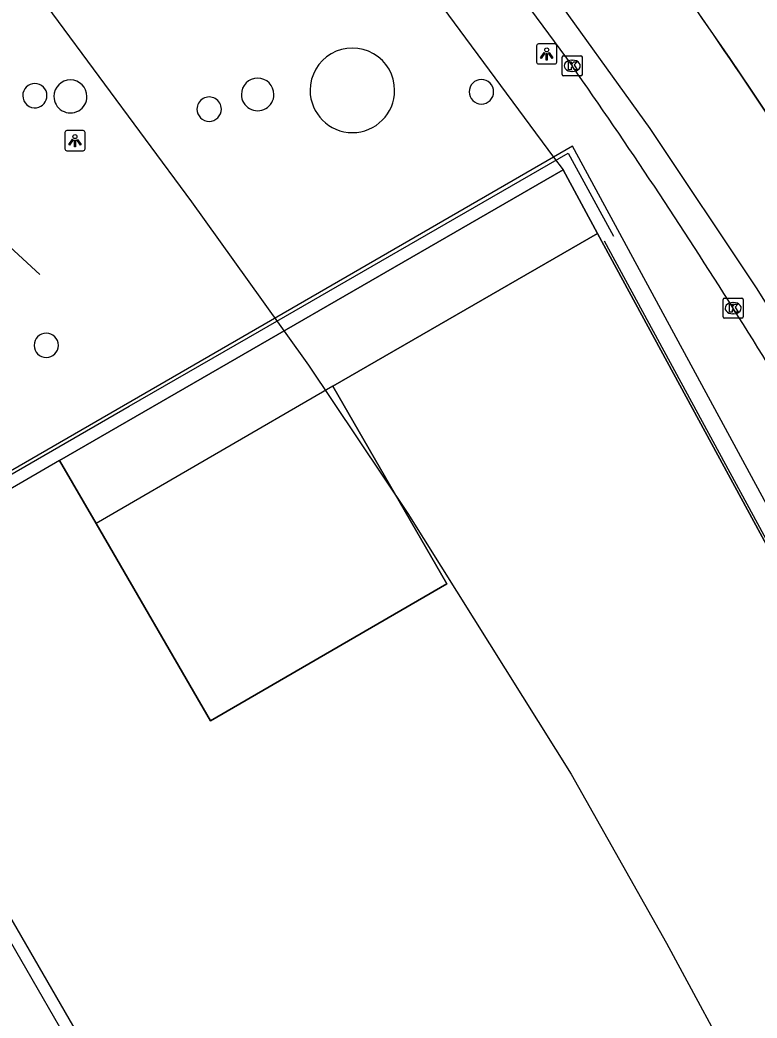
# Model space of a CAD drawing. Extents: x 155018 to 156648, y 383980 to 385733.
# Drawn here: x 155978.82 to 156015.35, y 384943.11 to 384992.57 of the extents above; entities that cross this region are included whole.
import ezdxf

# ---------------------------------------------------------------- set-up
doc = ezdxf.new("R2010")
doc.units = 0
for name, color, linetype in [('IMGEO_Dek', 7, 'Continuous'), ('IMGEO_Hek', 7, 'Continuous'), ('IMGEO_Kolk', 7, 'Continuous'), ('IMGEO_Lichtpunt', 7, 'Continuous'), ('IMGEO_Lijnafwatering', 7, 'Continuous'), ('IMGEO_OVBaan_gesloten', 7, 'Continuous'), ('IMGEO_Pand', 7, 'Continuous'), ('IMGEO_Pand_overbouw', 7, 'Continuous'), ('IMGEO_Voetpad_gesloten', 7, 'Continuous'), ('IMGEO_Voetpad_open', 7, 'Continuous')]:
    doc.layers.add(name, color=color, linetype=linetype)

msp = doc.modelspace()

# ---------------------------------------------------------------- linework, layer by layer
at = {"layer": 'IMGEO_Dek'}
msp.add_lwpolyline([(155993.065, 385002.273), (156005.259, 384985.766), (156005.736, 384985.143), (156007.45, 384981.995), (156019.904, 384959.036)], dxfattribs=at)
at = {"layer": 'IMGEO_Hek'}
msp.add_arc((155828.761, 384876.627), 222.746, 30.54012, 33.63329, dxfattribs=at)
at = {"layer": 'IMGEO_Kolk'}
for p, q in [((156005.69, 384989.874), (156005.69, 384990.726)), ((156005.765, 384990.8), (156006.617, 384990.8)), ((156006.691, 384990.726), (156006.691, 384989.874)), ((156006.178, 384990.58), (156006.203, 384990.58)), ((156006.617, 384989.8), (156005.765, 384989.8)), ((156006.201, 384990.02), (156006.176, 384990.02)), ((156013.74, 384978.79), (156014.592, 384978.79)), ((156013.665, 384977.864), (156013.665, 384978.716)), ((156014.153, 384978.57), (156014.178, 384978.57)), ((156014.666, 384978.716), (156014.666, 384977.864)), ((156014.592, 384977.79), (156013.74, 384977.79)), ((156014.176, 384978.01), (156014.151, 384978.01))]:
    msp.add_line(p, q, dxfattribs=at)
for points in [[(156005.69, 384989.874), (156005.69, 384990.726)], [(156005.765, 384990.8), (156006.617, 384990.8)], [(156006.691, 384990.726), (156006.691, 384989.874)], [(156006.011, 384990.5), (156006.134, 384990.5), (156006.134, 384990.349), (156006.264, 384990.5), (156006.428, 384990.5), (156006.282, 384990.349), (156006.435, 384990.1), (156006.283, 384990.1), (156006.198, 384990.264), (156006.134, 384990.197), (156006.134, 384990.1), (156006.011, 384990.1), (156006.011, 384990.5)], [(156006.617, 384989.8), (156005.765, 384989.8)], [(156013.74, 384978.79), (156014.592, 384978.79)], [(156013.665, 384977.864), (156013.665, 384978.716)], [(156013.986, 384978.49), (156014.109, 384978.49), (156014.109, 384978.339), (156014.239, 384978.49), (156014.403, 384978.49), (156014.257, 384978.339), (156014.41, 384978.09), (156014.258, 384978.09), (156014.173, 384978.254), (156014.109, 384978.187), (156014.109, 384978.09), (156013.986, 384978.09), (156013.986, 384978.49)], [(156014.666, 384978.716), (156014.666, 384977.864)], [(156014.592, 384977.79), (156013.74, 384977.79)]]:
    msp.add_lwpolyline(points, dxfattribs=at)
for centre, start, end in [((156005.767, 384990.724), 91.552, 178.448), ((156005.767, 384990.724), 91.552, 178.448), ((156006.615, 384990.724), 1.552, 88.448), ((156006.615, 384990.724), 1.552, 88.448), ((156005.767, 384989.876), 181.552, 268.448), ((156005.767, 384989.876), 181.552, 268.448), ((156006.615, 384989.876), 271.552, 358.448), ((156006.615, 384989.876), 271.552, 358.448), ((156013.742, 384978.714), 91.552, 178.448), ((156013.742, 384978.714), 91.552, 178.448), ((156014.59, 384978.714), 1.552, 88.448), ((156014.59, 384978.714), 1.552, 88.448), ((156013.742, 384977.866), 181.552, 268.448), ((156013.742, 384977.866), 181.552, 268.448), ((156014.59, 384977.866), 271.552, 358.448), ((156014.59, 384977.866), 271.552, 358.448)]:
    msp.add_arc(centre, 0.0765, start, end, dxfattribs=at)
for centre, major_axis, ratio, start_param, end_param in [((156006.177, 384990.3), (-0.387, 0.002), 0.722429, 4.712389, 7.853982), ((156006.202, 384990.3), (-0.39, 0.002), 0.717154, 1.570796, 4.712389), ((156014.152, 384978.29), (-0.387, 0.002), 0.722429, 4.712389, 7.853982), ((156014.177, 384978.29), (-0.39, 0.002), 0.717154, 1.570796, 4.712389)]:
    msp.add_ellipse(centre, major_axis=major_axis, ratio=ratio, start_param=start_param, end_param=end_param, dxfattribs=at)
at = {"layer": 'IMGEO_Lichtpunt'}
for p, q in [((156004.425, 384991.293), (156004.425, 384990.486)), ((156004.425, 384991.293), (156004.425, 384990.486)), ((156005.327, 384991.388), (156004.519, 384991.388)), ((156005.327, 384991.388), (156004.519, 384991.388)), ((156005.421, 384990.486), (156005.421, 384991.293)), ((156005.421, 384990.486), (156005.421, 384991.293)), ((156004.519, 384990.392), (156005.327, 384990.392)), ((156004.519, 384990.392), (156005.327, 384990.392)), ((155981.05, 384986.994), (155981.05, 384986.187)), ((155981.05, 384986.994), (155981.05, 384986.187)), ((155981.952, 384987.089), (155981.144, 384987.089)), ((155981.952, 384987.089), (155981.144, 384987.089)), ((155982.046, 384986.187), (155982.046, 384986.994)), ((155982.046, 384986.187), (155982.046, 384986.994)), ((155981.144, 384986.093), (155981.952, 384986.093)), ((155981.144, 384986.093), (155981.952, 384986.093))]:
    msp.add_line(p, q, dxfattribs=at)
for points in [[(156004.799, 384990.957), (156004.838, 384990.929), (156004.65, 384990.667), (156004.612, 384990.694), (156004.799, 384990.957)], [(156004.901, 384990.909), (156004.948, 384990.909), (156004.948, 384990.587), (156004.901, 384990.587), (156004.901, 384990.909)], [(156005.011, 384990.929), (156005.049, 384990.956), (156005.236, 384990.694), (156005.197, 384990.666), (156005.011, 384990.929)], [(155981.424, 384986.658), (155981.463, 384986.63), (155981.275, 384986.368), (155981.237, 384986.395), (155981.424, 384986.658)], [(155981.526, 384986.61), (155981.573, 384986.61), (155981.573, 384986.288), (155981.526, 384986.288), (155981.526, 384986.61)], [(155981.636, 384986.63), (155981.674, 384986.657), (155981.861, 384986.395), (155981.822, 384986.367), (155981.636, 384986.63)]]:
    msp.add_lwpolyline(points, dxfattribs=at)
for centre in [(156004.924, 384991.091), (155981.549, 384986.792)]:
    msp.add_circle(centre, 0.0994, dxfattribs=at)
for centre, start, end in [((156004.519, 384991.293), 90, 180), ((156004.519, 384991.293), 90, 180), ((156005.327, 384991.293), 0, 90), ((156005.327, 384991.293), 0, 90), ((156004.519, 384990.486), 180, 270), ((156004.519, 384990.486), 180, 270), ((156005.327, 384990.486), 270, 0), ((156005.327, 384990.486), 270, 360), ((155981.144, 384986.994), 90, 180), ((155981.144, 384986.994), 90, 180), ((155981.952, 384986.994), 0, 90), ((155981.952, 384986.994), 0, 90), ((155981.144, 384986.187), 180, 270), ((155981.144, 384986.187), 180, 270), ((155981.952, 384986.187), 270, 0), ((155981.952, 384986.187), 270, 360)]:
    msp.add_arc(centre, 0.0946, start, end, dxfattribs=at)
at = {"layer": 'IMGEO_Lijnafwatering'}
for points in [[(155979.805, 384979.966), (155966.546, 384992.179)], [(155990.688, 384977.149), (155997.142, 384980.871), (156005.99, 384985.974), (156008.239, 384981.864)], [(156017.534, 384963.636), (156015.909, 384966.632), (156007.782, 384981.614)], [(155971.328, 384965.984), (155984.235, 384973.428), (155990.688, 384977.149)], [(155976.969, 384949.257), (155983.206, 384938.454), (155987.363, 384931.252)]]:
    msp.add_lwpolyline(points, dxfattribs=at)
at = {"layer": 'IMGEO_OVBaan_gesloten'}
for points in [[(156000.456, 385008.847), (156007.4, 385000), (156008.522, 384998.461), (156009.634, 384996.915), (156010.738, 384995.363), (156011.833, 384993.804), (156012.918, 384992.24), (156013.995, 384990.668), (156015.063, 384989.091), (156016.121, 384987.508)], [(155995.59, 385004.532), (155997.578, 385002.031), (155999.124, 385000), (156000, 384998.694), (156006.18, 384990.304)], [(155995.59, 385004.532), (155997.578, 385002.031), (155999.124, 385000), (156000, 384998.694), (156006.18, 384990.304)]]:
    msp.add_lwpolyline(points, dxfattribs=at)
for centre, radius, start, end in [((155741.671, 384805.197), 329.485, 33.59516, 36.24469), ((155770.581, 384825.032), 287.788, 32.16813, 35.04948), ((155770.581, 384825.032), 287.788, 32.16813, 35.04948), ((155754.955, 384814.721), 306.505, 29.52861, 32.24469), ((155754.955, 384814.721), 306.505, 29.52861, 32.24469)]:
    msp.add_arc(centre, radius, start, end, dxfattribs=at)
at = {"layer": 'IMGEO_Pand'}
for points in [[(156007.45, 384981.995), (155994.332, 384974.424)], [(156019.904, 384959.036), (156007.45, 384981.995)], [(155994.332, 384974.424), (155999.975, 384964.623), (155988.264, 384957.833), (155982.591, 384967.618)], [(155980.785, 384970.743), (155971.756, 384965.511)], [(155982.591, 384967.618), (155980.785, 384970.743)], [(155971.756, 384965.511), (155969.134, 384963.992), (155991.187, 384925.849)]]:
    msp.add_lwpolyline(points, dxfattribs=at)
at = {"layer": 'IMGEO_Pand_overbouw'}
for points in [[(155915.464, 385060.719), (155932.756, 385046.223), (155940.505, 385039.775), (155947.327, 385033.784), (155951.51, 385030.036), (155953.721, 385027.565), (155959.923, 385020.37), (155965.559, 385012.912), (155978.136, 384996.006), (155987.316, 384983.556), (155990.796, 384978.713), (155993.126, 384975.469), (155998.046, 384968.109), (156006.13, 384955.201), (156010.865, 384946.812), (156014.639, 384939.822)], [(156037.638, 384939.699), (156032.938, 384949.258), (156031.228, 384952.424), (156028.885, 384956.762), (156023.824, 384965.729), (156015.329, 384979.293), (156010.047, 384987.197), (156004.748, 384994.572), (156003.959, 384995.67), (155994.678, 385008.257), (155982.028, 385025.261), (155975.946, 385033.308), (155969.19, 385041.146), (155966.094, 385044.608), (155960.986, 385049.184), (155953.94, 385055.371)]]:
    msp.add_lwpolyline(points, dxfattribs=at)
msp.add_lwpolyline([(155994.332, 384974.424), (156007.45, 384981.995), (156005.736, 384985.143), (155980.785, 384970.743), (155982.591, 384967.618), (155988.264, 384957.833), (155999.975, 384964.623)], close=True, dxfattribs=at)
at = {"layer": 'IMGEO_Voetpad_gesloten'}
for points in [[(155993.065, 385002.273), (156005.259, 384985.766), (156005.736, 384985.143), (156007.45, 384981.995), (156019.904, 384959.036), (156026.633, 384946.28)], [(155993.065, 385002.273), (156005.259, 384985.766)], [(156020.747, 384959.495), (156006.208, 384986.314), (156005.259, 384985.766)], [(156005.259, 384985.766), (155987.127, 384975.286), (155971.372, 384966.18)], [(155980.785, 384970.743), (156005.736, 384985.143), (156007.45, 384981.995)]]:
    msp.add_lwpolyline(points, dxfattribs=at)
for centre, radius, start, end in [((155995.296, 384989.087), 2.095, 359.9863, 180.0137), ((155990.601, 384988.881), 0.806, 0.0356, 179.9644), ((155979.56, 384988.819), 0.601, 0.0477, 179.9523), ((155981.323, 384988.786), 0.819, 0.035, 179.965), ((156001.691, 384989.013), 0.606, 360, 180), ((155979.56, 384988.819), 0.6, 179.9109, 278.4763), ((155979.56, 384988.821), 0.601, 278.4415, 359.9284), ((155981.323, 384988.786), 0.819, 179.965, 0.035), ((155988.198, 384988.153), 0.605, 359.9526, 180.0474), ((155990.601, 384988.881), 0.806, 179.9644, 0.0356), ((155995.296, 384989.087), 2.095, 180.0137, 359.9863), ((156001.691, 384989.013), 0.606, 180, 0), ((155988.198, 384988.153), 0.605, 180.0474, 359.9526), ((155980.124, 384976.448), 0.6, 360, 180), ((155980.124, 384976.448), 0.6, 180, 0)]:
    msp.add_arc(centre, radius, start, end, dxfattribs=at)
at = {"layer": 'IMGEO_Voetpad_open'}
msp.add_lwpolyline([(155994.332, 384974.424), (155982.591, 384967.618)], dxfattribs=at)

doc.saveas('drawing.dxf')
